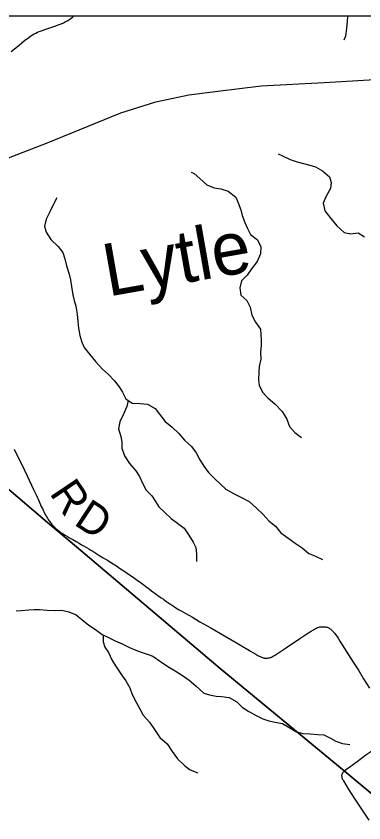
# Model space of a CAD drawing. Extents: x 0 to 34, y 0 to 22.
# Drawn here: x 21.094 to 21.722, y 19.65 to 21.106 of the extents above; entities that cross this region are included whole.
import ezdxf

# ---------------------------------------------------------------- set-up
doc = ezdxf.new("R2010")
doc.units = 0
for name, color, linetype in [('GM_X_Corporation', 7, 'Continuous'), ('GM_X_County_Road', 7, 'Continuous'), ('GM_X_Minor_River', 7, 'Continuous'), ('GM_X_Minor_River_Text', 7, 'Continuous'), ('GM_X_Rail_Line', 7, 'Continuous'), ('GM_X_Township_Road', 7, 'Continuous'), ('GM_X_Township_Road_Text', 7, 'Continuous')]:
    doc.layers.add(name, color=color, linetype=linetype)

msp = doc.modelspace()

# ---------------------------------------------------------------- linework, layer by layer
at = {"layer": 'GM_X_Corporation'}
for points in [[(17.597, 14.3059), (23.9625, 14.3059), (23.9625, 21.1059), (18.23, 21.1059), (18.203, 20.7746), (18.1731, 20.4696), (18.0879, 19.5959), (18.0387, 19.0962), (17.9672, 18.2605), (17.8718, 17.2256), (17.7834, 16.317), (17.7373, 15.7617), (17.7239, 15.6245), (17.6136, 14.4601)], [(23.8219, 21.1059), (19.1325, 21.1059), (19.4417, 20.9771), (20.0591, 20.7271), (20.5209, 20.5272), (20.9887, 20.3291), (21.1503, 20.1924), (21.2024, 20.1483), (21.462, 19.9289), (21.6862, 19.7442), (22.4736, 19.0897), (22.5453, 19.0171), (22.8523, 19.0143), (22.8728, 18.8666), (23.8372, 18.7818), (23.8567, 18.7798), (23.8401, 19.9225), (23.83, 20.7057)]]:
    msp.add_lwpolyline(points, close=True, dxfattribs=at)
msp.add_lwpolyline([(22.4736, 19.0897), (21.6862, 19.7442), (21.462, 19.9289), (21.2024, 20.1483), (21.1503, 20.1924), (20.9887, 20.3291), (20.5209, 20.5272), (20.0591, 20.7271), (19.4417, 20.9771), (19.1325, 21.1059), (18.23, 21.1059), (18.203, 20.7746), (18.1731, 20.4696), (18.0879, 19.5959), (18.0387, 19.0962), (17.9672, 18.2605), (17.8718, 17.2256), (17.7834, 16.317)], dxfattribs=at)
at = {"layer": 'GM_X_County_Road'}
msp.add_lwpolyline([(21.0848, 21.0422), (21.099, 21.0536), (21.1089, 21.0617), (21.1166, 21.0676), (21.1203, 21.0703), (21.1231, 21.072), (21.1263, 21.074), (21.129, 21.0754), (21.132, 21.0768), (21.1355, 21.0782), (21.1392, 21.0796), (21.1435, 21.0812), (21.1529, 21.0843), (21.158, 21.086), (21.1615, 21.0871), (21.1653, 21.0884), (21.1697, 21.09), (21.1749, 21.0921), (21.179, 21.0939), (21.1823, 21.0956), (21.1856, 21.0975), (21.1886, 21.0993), (21.1923, 21.1019), (21.1961, 21.1049), (21.1972, 21.1059)], dxfattribs=at)
at = {"layer": 'GM_X_Minor_River'}
for points in [[(21.6863, 21.063), (21.6894, 21.0702), (21.6908, 21.0834), (21.6922, 21.0963), (21.6927, 21.1059)], [(21.567, 20.8577), (21.5748, 20.8539), (21.589, 20.8471), (21.6014, 20.8427), (21.6131, 20.8402), (21.6244, 20.8369), (21.6342, 20.8341), (21.6473, 20.8266), (21.6596, 20.8157), (21.6628, 20.8058), (21.6615, 20.7948), (21.654, 20.7813), (21.6484, 20.7682), (21.6512, 20.7544), (21.6619, 20.741), (21.673, 20.7278), (21.686, 20.7154), (21.6981, 20.7133), (21.7117, 20.7149), (21.7233, 20.7079)], [(21.41, 20.8241), (21.415, 20.8221), (21.4258, 20.8128), (21.4381, 20.8015), (21.4512, 20.7963), (21.4633, 20.7942), (21.4769, 20.7898), (21.4903, 20.7793), (21.495, 20.7693), (21.4993, 20.7563), (21.5021, 20.7464), (21.5068, 20.7338), (21.5108, 20.7242), (21.5169, 20.7116), (21.53, 20.7022), (21.5358, 20.6899), (21.5352, 20.6771), (21.5288, 20.6631), (21.5187, 20.6501), (21.5109, 20.6384), (21.5008, 20.6284), (21.4979, 20.6159), (21.4995, 20.6022), (21.5103, 20.5929), (21.5162, 20.581), (21.5197, 20.5662), (21.5262, 20.5539), (21.535, 20.5412), (21.536, 20.5317), (21.5365, 20.5214), (21.5363, 20.5112), (21.5353, 20.4998), (21.5355, 20.4869), (21.5329, 20.4737), (21.5319, 20.4635), (21.5313, 20.4498), (21.533, 20.4399), (21.5388, 20.4277), (21.5484, 20.4169), (21.5615, 20.4056), (21.5741, 20.3925), (21.5825, 20.3786), (21.5875, 20.3652), (21.5972, 20.3548), (21.6091, 20.3455)], [(21.1672, 20.7779), (21.1608, 20.7657), (21.1545, 20.7525), (21.1477, 20.7394), (21.1448, 20.7269), (21.1476, 20.7162), (21.1565, 20.7028), (21.1695, 20.6904), (21.1783, 20.6792), (21.1815, 20.6681), (21.1847, 20.6551), (21.1897, 20.6402), (21.1917, 20.6303), (21.1938, 20.6178), (21.1961, 20.6033), (21.1985, 20.5926), (21.2014, 20.5823), (21.2037, 20.5683), (21.2054, 20.5549), (21.2062, 20.5428), (21.2086, 20.5298), (21.2122, 20.5176), (21.2165, 20.508), (21.2261, 20.4961), (21.2368, 20.483), (21.2498, 20.4691), (21.2606, 20.4594), (21.271, 20.4482), (21.2795, 20.437), (21.2857, 20.4274), (21.2919, 20.4155), (21.3031, 20.4077), (21.3179, 20.407), (21.3307, 20.4056), (21.3446, 20.3981), (21.3527, 20.3877), (21.3627, 20.3746), (21.3754, 20.3645), (21.3876, 20.3529), (21.398, 20.3409), (21.4102, 20.3293), (21.4191, 20.3181), (21.4253, 20.3055), (21.4337, 20.292), (21.4419, 20.2816), (21.4519, 20.2719), (21.4627, 20.2615), (21.4727, 20.2525), (21.4866, 20.2443), (21.5008, 20.2376), (21.5147, 20.2301), (21.5273, 20.2188), (21.54, 20.2068), (21.5507, 20.1949), (21.5623, 20.1859), (21.5719, 20.1739), (21.5846, 20.1646), (21.5976, 20.1552), (21.6103, 20.1466), (21.6226, 20.1365), (21.6346, 20.1313), (21.647, 20.1254)], [(21.2962, 20.4125), (21.2935, 20.4018), (21.2872, 20.3867), (21.2808, 20.374), (21.2783, 20.3615), (21.2829, 20.3477), (21.2846, 20.3371), (21.2848, 20.3261), (21.2894, 20.3127), (21.2986, 20.2989), (21.3101, 20.2854), (21.3167, 20.275), (21.3218, 20.2635), (21.3287, 20.2505), (21.3391, 20.2404), (21.3457, 20.2304), (21.3516, 20.2208), (21.362, 20.2103), (21.3739, 20.1995), (21.3851, 20.1909), (21.397, 20.1823), (21.4058, 20.1693), (21.4132, 20.157), (21.4183, 20.1474), (21.4196, 20.136), (21.4193, 20.1219)], [(21.0935, 20.0328), (21.103, 20.0333), (21.1163, 20.0346), (21.1265, 20.0351), (21.136, 20.0353), (21.15, 20.0339), (21.164, 20.0336), (21.1761, 20.0338), (21.189, 20.0309), (21.2021, 20.0257), (21.2125, 20.0171), (21.2252, 20.007), (21.2368, 19.9992), (21.2491, 19.9902), (21.2592, 19.9855), (21.2724, 19.9788), (21.2851, 19.9736), (21.2983, 19.9669), (21.3099, 19.9617)], [(21.2509, 19.9894), (21.2507, 19.9769), (21.254, 19.9674), (21.2606, 19.9577), (21.2667, 19.9443), (21.2733, 19.9336), (21.2829, 19.9194), (21.2921, 19.9067), (21.299, 19.894), (21.303, 19.8822), (21.3106, 19.8684), (21.3176, 19.8546), (21.3234, 19.8446), (21.3345, 19.8322), (21.3437, 19.8188), (21.3533, 19.8041), (21.3663, 19.7929), (21.3755, 19.7791), (21.3854, 19.7656), (21.3981, 19.7539), (21.4078, 19.7458), (21.4221, 19.7406)], [(21.3099, 19.9617), (21.3197, 19.9581), (21.3302, 19.9549), (21.3404, 19.9512), (21.3542, 19.9415), (21.3677, 19.9325), (21.3811, 19.9246), (21.3942, 19.9164), (21.4065, 19.9078), (21.4181, 19.8973), (21.433, 19.8842), (21.4431, 19.8813), (21.4548, 19.8792), (21.4647, 19.8782), (21.4783, 19.8768), (21.4921, 19.8686), (21.5018, 19.8589), (21.5141, 19.8511), (21.5287, 19.8432), (21.5396, 19.838), (21.5501, 19.8344), (21.5649, 19.8315), (21.5751, 19.8297), (21.5881, 19.8215), (21.599, 19.8149), (21.6114, 19.8116), (21.6251, 19.8109), (21.6387, 19.8095), (21.6496, 19.8089), (21.6613, 19.8034), (21.671, 19.7979), (21.6834, 19.7938), (21.6966, 19.7917)]]:
    msp.add_lwpolyline(points, dxfattribs=at)
at = {"layer": 'GM_X_Rail_Line'}
msp.add_lwpolyline([(19.9408, 20.1642), (20.1621, 20.3101), (20.3436, 20.4332), (20.5192, 20.5564), (20.6312, 20.6343), (20.6884, 20.6735), (20.7515, 20.7155), (20.8098, 20.747), (20.8739, 20.773), (20.9497, 20.8005), (21.1487, 20.8768), (21.283, 20.9317), (21.346, 20.9515), (21.4058, 20.964), (21.4578, 20.9704), (21.5362, 20.9801), (21.65, 20.986), (21.8845, 21.0002)], dxfattribs=at)
at = {"layer": 'GM_X_Township_Road'}
for points in [[(21.0899, 20.3246), (21.0939, 20.3169), (21.1028, 20.2991), (21.1136, 20.2767), (21.1252, 20.2519), (21.1297, 20.2423), (21.1353, 20.2299), (21.1391, 20.2214), (21.141, 20.2174), (21.1423, 20.2145), (21.1434, 20.2121), (21.1448, 20.2094), (21.1463, 20.2064), (21.1476, 20.2041), (21.1489, 20.202), (21.1502, 20.1998), (21.1518, 20.1974), (21.1529, 20.1959), (21.1539, 20.1945), (21.1552, 20.1927), (21.1567, 20.1907), (21.1584, 20.1886), (21.1602, 20.1866), (21.1617, 20.185), (21.163, 20.1838), (21.1644, 20.1824), (21.1662, 20.1808), (21.1686, 20.1788), (21.1714, 20.1767), (21.1745, 20.1744), (21.1765, 20.1731), (21.1788, 20.1716), (21.1823, 20.1694), (21.1864, 20.1669), (21.1902, 20.1646), (21.196, 20.1614), (21.2021, 20.1579), (21.2075, 20.1548), (21.212, 20.1522), (21.2164, 20.1497), (21.2205, 20.1473), (21.2247, 20.1448), (21.2285, 20.1425), (21.2321, 20.1404), (21.2361, 20.1379), (21.2412, 20.1348), (21.2451, 20.1324), (21.251, 20.1288), (21.2551, 20.1263), (21.2586, 20.1241), (21.2613, 20.1225), (21.2639, 20.1207), (21.2687, 20.1177), (21.2747, 20.1138), (21.2805, 20.1101), (21.2854, 20.1069), (21.2901, 20.1038), (21.2942, 20.1011), (21.2985, 20.0981), (21.3049, 20.0937), (21.3124, 20.0883), (21.32, 20.0829), (21.3324, 20.0736), (21.3408, 20.0674), (21.3445, 20.0646), (21.3481, 20.062), (21.3516, 20.0594), (21.3556, 20.0566), (21.3597, 20.0537), (21.3641, 20.0506), (21.368, 20.0479), (21.3709, 20.0459), (21.3741, 20.0438), (21.3771, 20.0419), (21.3805, 20.0398), (21.3853, 20.0368), (21.3884, 20.0349), (21.392, 20.0328), (21.3958, 20.0306), (21.4002, 20.0281), (21.4121, 20.0213), (21.4258, 20.0133), (21.4454, 20.002), (21.4698, 19.9879), (21.4927, 19.9745), (21.5018, 19.9692), (21.512, 19.9632), (21.5172, 19.9602), (21.5214, 19.9577), (21.5266, 19.9548), (21.5306, 19.9525), (21.5327, 19.9513), (21.5347, 19.9503), (21.5368, 19.9493), (21.5386, 19.9485), (21.54, 19.9481), (21.5413, 19.9478), (21.5426, 19.9475), (21.544, 19.9474), (21.545, 19.9473), (21.5463, 19.9473), (21.5478, 19.9475), (21.5497, 19.9478), (21.5516, 19.9483), (21.5531, 19.9488), (21.5549, 19.9495), (21.557, 19.9505), (21.5587, 19.9514), (21.5606, 19.9526), (21.5624, 19.9536), (21.5818, 19.9668), (21.6063, 19.9831), (21.6186, 19.9911), (21.6265, 19.9961), (21.6307, 19.9987), (21.6326, 19.9998), (21.635, 20.0011), (21.6369, 20.0021), (21.6389, 20.0029), (21.6409, 20.0036), (21.6424, 20.0039), (21.6442, 20.0042), (21.6468, 20.0043), (21.6486, 20.0043), (21.6505, 20.0043), (21.6521, 20.0041), (21.654, 20.0037), (21.6554, 20.0033), (21.6571, 20.0026), (21.6584, 20.002), (21.6598, 20.0011), (21.6611, 20.0003), (21.662, 19.9997), (21.6631, 19.9988), (21.6642, 19.9977), (21.6652, 19.9966), (21.6662, 19.9955), (21.6669, 19.9947), (21.6677, 19.9938), (21.669, 19.9923), (21.6705, 19.9903), (21.6728, 19.987), (21.6753, 19.9833), (21.6785, 19.9784), (21.6871, 19.9648), (21.6941, 19.9538), (21.7028, 19.9402), (21.7119, 19.9256), (21.7213, 19.9102), (21.732, 19.8934)], [(21.6864, 19.7436), (21.6882, 19.7453), (21.6903, 19.747), (21.6963, 19.7516), (21.7095, 19.7611), (21.7256, 19.7728), (21.736, 19.7803), (21.7443, 19.7864), (21.755, 19.7941), (21.7623, 19.7994), (21.7685, 19.8039), (21.7717, 19.8062), (21.7743, 19.808), (21.7768, 19.8098), (21.7786, 19.8111), (21.7805, 19.8123), (21.7824, 19.8135)], [(21.7195, 19.6735), (21.7064, 19.6933), (21.6944, 19.712), (21.6854, 19.726), (21.6846, 19.7273), (21.684, 19.7283), (21.6835, 19.7293), (21.6832, 19.7302), (21.6829, 19.7312), (21.6826, 19.7322), (21.6824, 19.7331), (21.6823, 19.7343), (21.6822, 19.7355), (21.6823, 19.7365), (21.6824, 19.7374), (21.6826, 19.7385), (21.683, 19.7395), (21.6837, 19.7405), (21.6845, 19.7417), (21.6854, 19.7427), (21.6864, 19.7436)], [(21.7316, 19.6554), (21.7195, 19.6735)]]:
    msp.add_lwpolyline(points, dxfattribs=at)

# ---------------------------------------------------------------- texts
at = {"layer": 'GM_X_Minor_River_Text'}
msp.add_text('Lytle', height=0.0947, rotation=10.0023, dxfattribs=at).set_placement((21.2598, 20.5997))
at = {"layer": 'GM_X_Township_Road_Text'}
for s, rotation, p in [('R', 304.0181, (21.1528, 20.2451)), ('D', 326.7313, (21.196, 20.1896))]:
    msp.add_text(s, height=0.0568, rotation=rotation, dxfattribs=at).set_placement(p)

doc.saveas('drawing.dxf')
